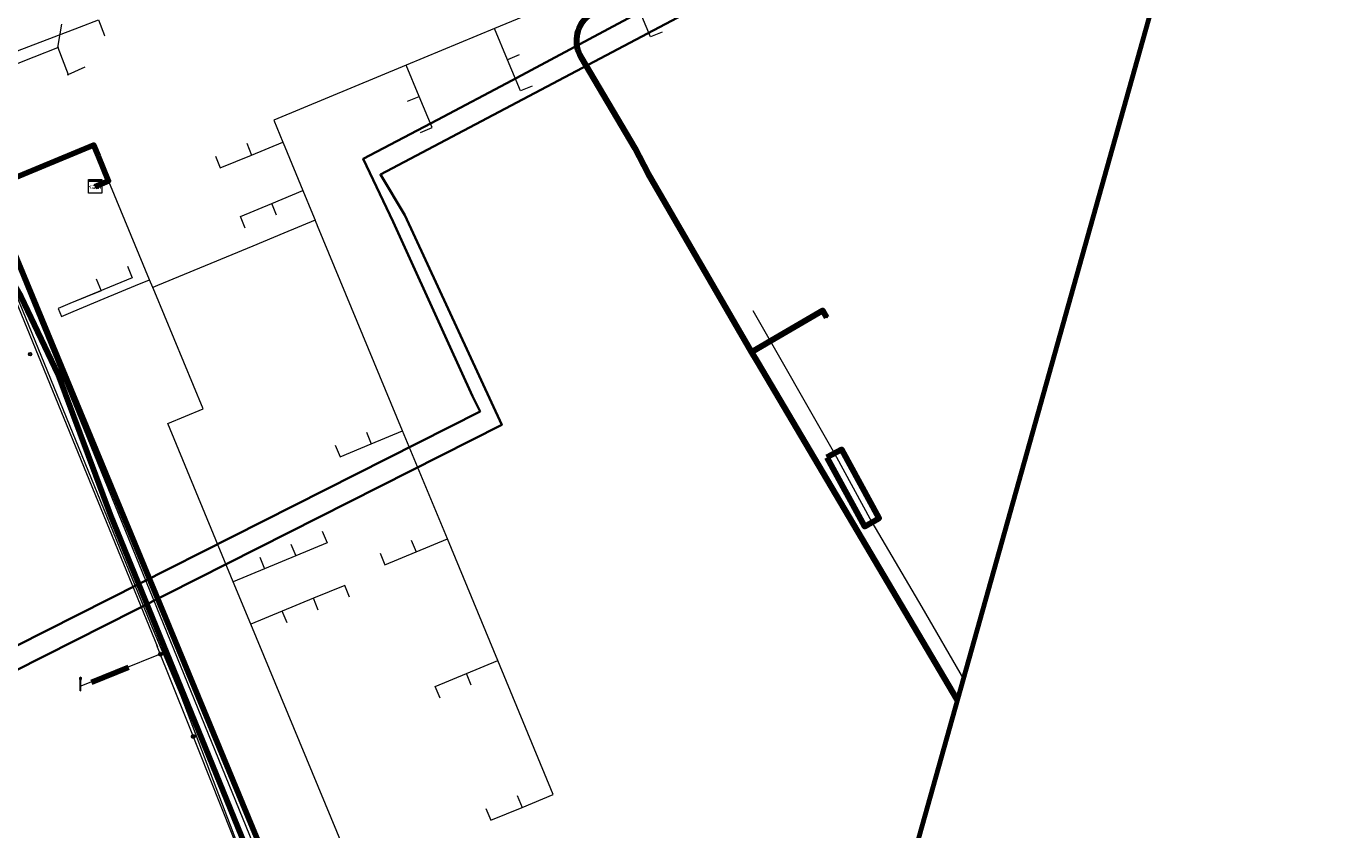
# Model space of a CAD drawing. Extents: x 152558 to 154479, y 462974 to 463683.
# Tile 595 of 638: x 154324 to 154402, y 463356 to 463404. Entities that reach past the tile are written whole.
import ezdxf
from ezdxf.enums import TextEntityAlignment as Align
from ezdxf.lldxf.tags import DXFTag

# ---------------------------------------------------------------- set-up
doc = ezdxf.new("R2010")
doc.units = 0
doc.header["$LTSCALE"] = 0.2
doc.layers.get('0').update_dxf_attribs({"linetype": 'CONTINUOUS'})
for name, color, linetype, lineweight in [('B-RO-KL-DATA_COAXIAAL_17_ZIGGO BV-G', 90, 'KL-DATA-N', 18), ('B-RO-KL-DATA_COAXIAAL_7_ZIGGO BV-G', 90, 'KL-DATA-N', 18), ('B-RO-KL-DATA_DUCT_ZIGGO BV-G', 90, 'CONTINUOUS', 100), ('B-RO-KL-DATA_HULPSTUK_KPN BV-S', 90, 'CONTINUOUS', 25), ('B-RO-KL-DATA_HULPSTUK_REGGEFIBER OPERATOR BV-S', 90, 'CONTINUOUS', 25), ('B-RO-KL-DATA_HULPSTUK_ZIGGO BV-S', 90, 'CONTINUOUS', 25), ('B-RO-KL-DATA_KABELBED_KPN BV-G', 90, 'CONTINUOUS', 100), ('B-RO-KL-DATA_KABELBED_ZIGGO BV-G', 90, 'CONTINUOUS', 100), ('B-RO-KL-DATA_REGGEFIBER OPERATOR BV-G', 90, 'KL-DATA-N', 18), ('B-RO-KL-DATA_STEDIN NETBEHEER BV-G', 90, 'KL-DATA-N', 18), ('B-RO-KL-ET_LS_230 V_GEMEENTE AMERSFOORT-G', 190, 'KL-LS-N', 18), ('B-RO-KL-ET_LS_400 V_STEDIN NETBEHEER BV-G', 190, 'KL-LS-N', 18), ('B-RO-KL-ET_LS_GEMEENTE AMERSFOORT-S', 190, 'CONTINUOUS', 25), ('B-RO-KL-ET_LS_HULPSTUK_GEMEENTE AMERSFOORT-S', 190, 'CONTINUOUS', 25), ('B-RO-KL-ET_LS_MANTELBUIS_GEMEENTE AMERSFOORT-G', 190, 'CONTINUOUS', 100), ('B-RO-KL-ET_LS_MANTELBUIS_PVC_125_STEDIN NETBEHEER BV-G', 190, 'CONTINUOUS', 100), ('B-RO-KL-WATER_HULPSTUK_GEMEENTE AMERSFOORT-S', 170, 'CONTINUOUS', 25), ('B-RO-OG-INFO_ORIENTATIEPOLYGOON-GV', 7, 'CONTINUOUS', 70), ('V-RO-KL-WATER_32_VITENS-G', 170, 'KL-WATER-V', 35), ('V-RO-KL-WATER_40_VITENS-G', 170, 'KL-WATER-V', 35), ('V-RO-KL-WATER_63_VITENS-G', 170, 'KL-WATER-V', 35), ('V-RO-KL-WATER_HULPSTUK_VITENS-S', 170, 'CONTINUOUS', 25)]:
    doc.layers.add(name, color=color, linetype=linetype, lineweight=lineweight)
doc.styles.add('NLCS-ISO', font='NLCS-ISO.ttf')
tags = doc.linetypes.add('KL-DATA-N', pattern='A,4,-1,[101,NLCS.SHX,S=0.5,R=0,X=0,Y=0],-1,4,-1,["D",Standard,S=1,R=0,X=-0.25,Y=-0.5],-1.5', length=12.5).pattern_tags.tags
tags[18] = DXFTag(74, 10)
tags = doc.linetypes.add('KL-LS-N', pattern='A,4,-1,[103,NLCS.SHX,S=0.75,R=0,X=0,Y=0],-1,4,-1,["L",Standard,S=1,R=0,X=0,Y=-0.5],-2', length=13).pattern_tags.tags
tags[18] = DXFTag(74, 10)
doc.linetypes.add('KL-WATER-V', pattern='A,3.5,[24,NLCS.SHX,S=0.5,R=0,X=0,Y=0],3.5,-0.5,[168,NLCS.SHX,S=0.75,R=0,X=0.75,Y=0],-2', length=9.5)

# ---------------------------------------------------------------- blocks, each defined once
blk = doc.blocks.new('SKL-WTB_HULP_KAST-SO')
at = {"color": 0, "linetype": 'ByBlock', "lineweight": 18}
for points in [[(-2, 2), (2, 2), (2, 1.68), (-2, 1.68)], [(-2, 1.52), (2, 1.52), (2, -2), (-2, -2)]]:
    blk.add_lwpolyline(points, close=True, dxfattribs=at)
at = {"color": 0, "linetype": 'ByBlock', "lineweight": 18, "style": 'NLCS-ISO'}
blk.add_text('kast', height=1.5, dxfattribs=at).set_placement((0, 0), align=Align.MIDDLE_CENTER)
at = {"color": 0, "linetype": 'ByBlock', "lineweight": 18, "style": 'NLCS-ISO', "flags": 1}
for tag, p in [('TYPE', (2.5, 0)), ('OMSCHRIJVING', (2.5, -3)), ('LABEL', (2.5, -1.5))]:
    blk.add_attdef(tag, p, '', height=1, dxfattribs=at)
blk = doc.blocks.new('SKL-WTB_HULP_OVERIG-SO')
at = {"color": 0, "linetype": 'ByBlock', "lineweight": 18}
for points in [[(-0.14, 0.14), (0.14, -0.14)], [(0.14, 0.14), (-0.14, -0.14)]]:
    blk.add_lwpolyline(points, dxfattribs=at)
at = {"color": 0, "linetype": 'ByBlock', "lineweight": 18, "style": 'NLCS-ISO', "flags": 1}
for tag, p in [('TYPE', (1.5, 0)), ('OMSCHRIJVING', (1.5, -3)), ('LABEL', (1.5, -1.5))]:
    blk.add_attdef(tag, p, '', height=1, dxfattribs=at)
blk = doc.blocks.new('SKL-WTB_HULP_CONTROLEELEMENT-SO')
at = {"linetype": 'ByBlock', "lineweight": 18}
h = blk.add_hatch(color=0, dxfattribs=at)
h.dxf.hatch_style = 1
edge = h.paths.add_edge_path()
edge.add_arc((0, 0), 0.25, 0, 360)
at = {"color": 0, "linetype": 'ByBlock', "lineweight": 18}
for radius in [0.5, 0.25]:
    blk.add_circle((0, 0), radius, dxfattribs=at)
at = {"color": 0, "linetype": 'ByBlock', "lineweight": 18, "style": 'NLCS-ISO', "flags": 1}
for tag, p in [('TYPE', (1.5, 0)), ('OMSCHRIJVING', (1.5, -3)), ('LABEL', (1.5, -1.5))]:
    blk.add_attdef(tag, p, '', height=1, dxfattribs=at)
blk = doc.blocks.new('SKL-WTB_HULP_MOF-SO')
at = {"linetype": 'ByBlock', "lineweight": 18}
h = blk.add_hatch(color=0, dxfattribs=at)
h.dxf.hatch_style = 1
h.paths.add_polyline_path([(-0.5625, 0, 1), (0.5625, 0, 1)])
at = {"color": 0, "linetype": 'ByBlock', "lineweight": 18}
blk.add_circle((0, 0), 0.5625, dxfattribs=at)
at = {"color": 0, "linetype": 'ByBlock', "lineweight": 18, "style": 'NLCS-ISO', "flags": 1}
for tag, p in [('TYPE', (1.5, 0)), ('OMSCHRIJVING', (1.5, -3)), ('LABEL', (1.5, -1.5))]:
    blk.add_attdef(tag, p, '', height=1, dxfattribs=at)
blk = doc.blocks.new('SKL-ET_LS_MAST-SO')
for p, q in [((-0.05, 2.07), (0.05, 2.07)), ((-0.05, -2), (0.05, -2))]:
    blk.add_line(p, q)
for points in [[(-0.18, 1.76), (-0.22, 1.76), (-0.22, 1.84), (-0.18, 1.84), (-0.18, 1.79)], [(-0.18, 1.49), (-0.22, 1.49), (-0.22, 1.57), (-0.18, 1.57), (-0.18, 1.52)], [(-0.18, 1.79), (-0.05, 1.79)], [(-0.18, 1.76), (-0.05, 1.76)], [(-0.18, 1.52), (-0.05, 1.52)], [(-0.18, 1.49), (-0.05, 1.49)], [(-0.05, -2), (-0.05, 2.07)], [(0.05, -2), (0.05, 2.07)], [(0.18, 1.92), (0.05, 1.92)], [(0.18, 1.89), (0.05, 1.89)], [(0.18, 1.66), (0.05, 1.66)], [(0.18, 1.63), (0.05, 1.63)], [(0.18, 1.39), (0.05, 1.39)], [(0.18, 1.36), (0.05, 1.36)], [(0.18, 1.89), (0.22, 1.89), (0.22, 1.97), (0.18, 1.97), (0.18, 1.92)], [(0.18, 1.63), (0.22, 1.63), (0.22, 1.71), (0.18, 1.71), (0.18, 1.66)], [(0.18, 1.36), (0.22, 1.36), (0.22, 1.44), (0.18, 1.44), (0.18, 1.39)]]:
    blk.add_lwpolyline(points)

msp = doc.modelspace()

# ---------------------------------------------------------------- linework, layer by layer
at = {"layer": 'B-RO-KL-DATA_COAXIAAL_17_ZIGGO BV-G', "flags": 128}
msp.add_lwpolyline([(154328.121, 463394.093), (154328.921, 463394.425), (154328.856, 463394.582), (154328.537, 463395.345), (154328.315, 463395.88), (154328.047, 463396.526), (154325.648, 463395.532), (154322.597, 463394.267), (154321.766, 463393.922), (154322.034, 463393.275), (154329.381, 463375.558), (154350.521, 463324.58), (154348.567, 463323.811), (154360.647, 463298.009)], dxfattribs=at)
at = {"layer": 'B-RO-KL-DATA_COAXIAAL_7_ZIGGO BV-G', "flags": 128}
for points in [[(154360.893, 463405.061), (154360.2, 463404.773), (154359.49, 463406.485), (154359.434, 463406.621), (154351.737, 463403.429), (154346.511, 463401.262), (154338.679, 463398.013), (154339.218, 463396.713), (154339.334, 463396.433), (154340.408, 463393.844), (154340.981, 463392.461), (154341.135, 463392.091), (154339.287, 463391.325), (154337.44, 463390.559), (154331.811, 463388.224), (154331.535, 463388.11), (154331.344, 463388.572), (154329.036, 463394.148), (154328.921, 463394.425), (154328.121, 463394.093)], [(154361.659, 463403.214), (154360.966, 463402.927), (154360.2, 463404.773), (154359.49, 463406.485), (154359.434, 463406.621), (154351.737, 463403.429), (154346.511, 463401.262), (154338.679, 463398.013), (154339.218, 463396.713), (154339.334, 463396.433), (154340.408, 463393.844), (154340.981, 463392.461), (154341.135, 463392.091), (154339.287, 463391.325), (154337.44, 463390.559), (154331.811, 463388.224), (154331.535, 463388.11), (154331.344, 463388.572), (154329.036, 463394.148), (154328.921, 463394.425), (154328.121, 463394.093)], [(154353.962, 463400.022), (154353.269, 463399.734), (154352.503, 463401.581), (154351.737, 463403.429), (154346.511, 463401.262), (154338.679, 463398.013), (154339.218, 463396.713), (154339.334, 463396.433), (154340.408, 463393.844), (154340.981, 463392.461), (154341.135, 463392.091), (154339.287, 463391.325), (154337.44, 463390.559), (154331.811, 463388.224), (154331.535, 463388.11), (154331.344, 463388.572), (154329.036, 463394.148), (154328.921, 463394.425), (154328.121, 463394.093)], [(154353.196, 463401.869), (154352.503, 463401.581), (154351.737, 463403.429), (154346.511, 463401.262), (154338.679, 463398.013), (154339.218, 463396.713), (154339.334, 463396.433), (154340.408, 463393.844), (154340.981, 463392.461), (154341.135, 463392.091), (154339.287, 463391.325), (154337.44, 463390.559), (154331.811, 463388.224), (154331.535, 463388.11), (154331.344, 463388.572), (154329.036, 463394.148), (154328.921, 463394.425), (154328.121, 463394.093)], [(154347.351, 463397.28), (154348.043, 463397.567), (154347.277, 463399.414), (154346.511, 463401.262), (154338.679, 463398.013), (154339.218, 463396.713), (154339.334, 463396.433), (154340.408, 463393.844), (154340.981, 463392.461), (154341.135, 463392.091), (154339.287, 463391.325), (154337.44, 463390.559), (154331.811, 463388.224), (154331.535, 463388.11), (154331.344, 463388.572), (154329.036, 463394.148), (154328.921, 463394.425), (154328.121, 463394.093)], [(154346.585, 463399.127), (154347.277, 463399.414), (154346.511, 463401.262), (154338.679, 463398.013), (154339.218, 463396.713), (154339.334, 463396.433), (154340.408, 463393.844), (154340.981, 463392.461), (154341.135, 463392.091), (154339.287, 463391.325), (154337.44, 463390.559), (154331.811, 463388.224), (154331.535, 463388.11), (154331.344, 463388.572), (154329.036, 463394.148), (154328.921, 463394.425), (154328.121, 463394.093)], [(154335.236, 463395.873), (154335.523, 463395.18), (154337.371, 463395.947), (154339.218, 463396.713), (154339.334, 463396.433), (154340.408, 463393.844), (154340.981, 463392.461), (154341.135, 463392.091), (154339.287, 463391.325), (154337.44, 463390.559), (154331.811, 463388.224), (154331.535, 463388.11), (154331.344, 463388.572), (154329.036, 463394.148), (154328.921, 463394.425), (154328.121, 463394.093)], [(154337.083, 463396.64), (154337.371, 463395.947), (154339.218, 463396.713), (154339.334, 463396.433), (154340.408, 463393.844), (154340.981, 463392.461), (154341.135, 463392.091), (154339.287, 463391.325), (154337.44, 463390.559), (154331.811, 463388.224), (154331.535, 463388.11), (154331.344, 463388.572), (154329.036, 463394.148), (154328.921, 463394.425), (154328.121, 463394.093)], [(154330.033, 463389.383), (154330.32, 463388.69), (154326.626, 463387.158), (154325.934, 463386.871), (154326.126, 463386.409), (154326.818, 463386.696), (154328.665, 463387.462), (154330.512, 463388.228), (154331.344, 463388.572), (154329.036, 463394.148), (154328.921, 463394.425), (154328.121, 463394.093)], [(154328.186, 463388.617), (154328.473, 463387.924), (154326.626, 463387.158), (154325.934, 463386.871), (154326.126, 463386.409), (154326.818, 463386.696), (154328.665, 463387.462), (154330.512, 463388.228), (154331.344, 463388.572), (154329.036, 463394.148), (154328.921, 463394.425), (154328.121, 463394.093)], [(154352.164, 463348.118), (154351.877, 463348.811), (154350.03, 463348.045), (154348.182, 463347.278), (154346.335, 463346.512), (154345.26, 463349.103), (154343.522, 463353.294), (154337.335, 463368.205), (154336.293, 463370.717), (154332.413, 463380.069), (154334.501, 463380.935), (154331.65, 463387.833), (154331.535, 463388.11), (154331.344, 463388.572), (154329.036, 463394.148), (154328.921, 463394.425), (154328.121, 463394.093)], [(154353.076, 463358.07), (154353.363, 463357.378), (154355.212, 463358.144), (154351.928, 463366.064), (154348.95, 463373.246), (154346.301, 463379.634), (154341.269, 463391.768), (154341.25, 463391.814), (154341.135, 463392.091), (154339.287, 463391.325), (154337.44, 463390.559), (154331.811, 463388.224), (154331.535, 463388.11), (154331.344, 463388.572), (154329.036, 463394.148), (154328.921, 463394.425), (154328.121, 463394.093)], [(154351.229, 463357.304), (154351.516, 463356.612), (154353.363, 463357.378), (154355.212, 463358.144), (154351.928, 463366.064), (154348.95, 463373.246), (154346.301, 463379.634), (154341.269, 463391.768), (154341.25, 463391.814), (154341.135, 463392.091), (154339.287, 463391.325), (154337.44, 463390.559), (154331.811, 463388.224), (154331.535, 463388.11), (154331.344, 463388.572), (154329.036, 463394.148), (154328.921, 463394.425), (154328.121, 463394.093)], [(154348.519, 463363.839), (154348.232, 463364.532), (154350.079, 463365.298), (154351.928, 463366.064), (154348.95, 463373.246), (154346.301, 463379.634), (154341.269, 463391.768), (154341.25, 463391.814), (154341.135, 463392.091), (154339.287, 463391.325), (154337.44, 463390.559), (154331.811, 463388.224), (154331.535, 463388.11), (154331.344, 463388.572), (154329.036, 463394.148), (154328.921, 463394.425), (154328.121, 463394.093)], [(154350.317, 463347.352), (154350.03, 463348.045), (154348.182, 463347.278), (154346.335, 463346.512), (154345.26, 463349.103), (154343.522, 463353.294), (154337.335, 463368.205), (154336.293, 463370.717), (154332.413, 463380.069), (154334.501, 463380.935), (154331.65, 463387.833), (154331.535, 463388.11), (154331.344, 463388.572), (154329.036, 463394.148), (154328.921, 463394.425), (154328.121, 463394.093)], [(154346.814, 463373.172), (154347.101, 463372.479), (154348.95, 463373.246), (154346.301, 463379.634), (154341.269, 463391.768), (154341.25, 463391.814), (154341.135, 463392.091), (154339.287, 463391.325), (154337.44, 463390.559), (154331.811, 463388.224), (154331.535, 463388.11), (154331.344, 463388.572), (154329.036, 463394.148), (154328.921, 463394.425), (154328.121, 463394.093)], [(154348.668, 463351.329), (154348.955, 463350.636), (154347.107, 463349.869), (154345.26, 463349.103), (154343.522, 463353.294), (154337.335, 463368.205), (154336.293, 463370.717), (154332.413, 463380.069), (154334.501, 463380.935), (154331.65, 463387.833), (154331.535, 463388.11), (154331.344, 463388.572), (154329.036, 463394.148), (154328.921, 463394.425), (154328.121, 463394.093)], [(154348.469, 463346.586), (154348.182, 463347.278), (154346.335, 463346.512), (154345.26, 463349.103), (154343.522, 463353.294), (154337.335, 463368.205), (154336.293, 463370.717), (154332.413, 463380.069), (154334.501, 463380.935), (154331.65, 463387.833), (154331.535, 463388.11), (154331.344, 463388.572), (154329.036, 463394.148), (154328.921, 463394.425), (154328.121, 463394.093)], [(154350.515, 463352.095), (154350.802, 463351.402), (154348.955, 463350.636), (154347.107, 463349.869), (154345.26, 463349.103), (154343.522, 463353.294), (154337.335, 463368.205), (154336.293, 463370.717), (154332.413, 463380.069), (154334.501, 463380.935), (154331.65, 463387.833), (154331.535, 463388.11), (154331.344, 463388.572), (154329.036, 463394.148), (154328.921, 463394.425), (154328.121, 463394.093)], [(154342.318, 463378.794), (154342.605, 463378.102), (154344.452, 463378.868), (154346.301, 463379.634), (154341.269, 463391.768), (154341.25, 463391.814), (154341.135, 463392.091), (154339.287, 463391.325), (154337.44, 463390.559), (154331.811, 463388.224), (154331.535, 463388.11), (154331.344, 463388.572), (154329.036, 463394.148), (154328.921, 463394.425), (154328.121, 463394.093)], [(154341.548, 463373.709), (154341.835, 463373.016), (154339.988, 463372.25), (154338.14, 463371.483), (154336.293, 463370.717), (154332.413, 463380.069), (154334.501, 463380.935), (154331.65, 463387.833), (154331.535, 463388.11), (154331.344, 463388.572), (154329.036, 463394.148), (154328.921, 463394.425), (154328.121, 463394.093)], [(154344.165, 463379.56), (154344.452, 463378.868), (154346.301, 463379.634), (154341.269, 463391.768), (154341.25, 463391.814), (154341.135, 463392.091), (154339.287, 463391.325), (154337.44, 463390.559), (154331.811, 463388.224), (154331.535, 463388.11), (154331.344, 463388.572), (154329.036, 463394.148), (154328.921, 463394.425), (154328.121, 463394.093)], [(154343.165, 463369.811), (154342.877, 463370.504), (154341.03, 463369.738), (154339.182, 463368.971), (154337.335, 463368.205), (154336.293, 463370.717), (154332.413, 463380.069), (154334.501, 463380.935), (154331.65, 463387.833), (154331.535, 463388.11), (154331.344, 463388.572), (154329.036, 463394.148), (154328.921, 463394.425), (154328.121, 463394.093)], [(154339.47, 463368.278), (154339.182, 463368.971), (154337.335, 463368.205), (154336.293, 463370.717), (154332.413, 463380.069), (154334.501, 463380.935), (154331.65, 463387.833), (154331.535, 463388.11), (154331.344, 463388.572), (154329.036, 463394.148), (154328.921, 463394.425), (154328.121, 463394.093)], [(154338.848, 463392.384), (154338.561, 463393.078), (154340.408, 463393.844), (154340.981, 463392.461), (154341.135, 463392.091), (154339.287, 463391.325), (154337.44, 463390.559), (154331.811, 463388.224), (154331.535, 463388.11), (154331.344, 463388.572), (154329.036, 463394.148), (154328.921, 463394.425), (154328.121, 463394.093)], [(154337.001, 463391.618), (154336.713, 463392.311), (154338.561, 463393.078), (154340.408, 463393.844), (154340.981, 463392.461), (154341.135, 463392.091), (154339.287, 463391.325), (154337.44, 463390.559), (154331.811, 463388.224), (154331.535, 463388.11), (154331.344, 463388.572), (154329.036, 463394.148), (154328.921, 463394.425), (154328.121, 463394.093)], [(154339.7, 463372.942), (154339.988, 463372.25), (154338.14, 463371.483), (154336.293, 463370.717), (154332.413, 463380.069), (154334.501, 463380.935), (154331.65, 463387.833), (154331.535, 463388.11), (154331.344, 463388.572), (154329.036, 463394.148), (154328.921, 463394.425), (154328.121, 463394.093)], [(154344.967, 463372.406), (154345.254, 463371.713), (154347.101, 463372.479), (154348.95, 463373.246), (154346.301, 463379.634), (154341.269, 463391.768), (154341.25, 463391.814), (154341.135, 463392.091), (154339.287, 463391.325), (154337.44, 463390.559), (154331.811, 463388.224), (154331.535, 463388.11), (154331.344, 463388.572), (154329.036, 463394.148), (154328.921, 463394.425), (154328.121, 463394.093)], [(154337.853, 463372.176), (154338.14, 463371.483), (154336.293, 463370.717), (154332.413, 463380.069), (154334.501, 463380.935), (154331.65, 463387.833), (154331.535, 463388.11), (154331.344, 463388.572), (154329.036, 463394.148), (154328.921, 463394.425), (154328.121, 463394.093)], [(154341.318, 463369.045), (154341.03, 463369.738), (154339.182, 463368.971), (154337.335, 463368.205), (154336.293, 463370.717), (154332.413, 463380.069), (154334.501, 463380.935), (154331.65, 463387.833), (154331.535, 463388.11), (154331.344, 463388.572), (154329.036, 463394.148), (154328.921, 463394.425), (154328.121, 463394.093)], [(154346.82, 463350.562), (154347.107, 463349.869), (154345.26, 463349.103), (154343.522, 463353.294), (154337.335, 463368.205), (154336.293, 463370.717), (154332.413, 463380.069), (154334.501, 463380.935), (154331.65, 463387.833), (154331.535, 463388.11), (154331.344, 463388.572), (154329.036, 463394.148), (154328.921, 463394.425), (154328.121, 463394.093)], [(154350.366, 463364.605), (154350.079, 463365.298), (154351.928, 463366.064), (154348.95, 463373.246), (154346.301, 463379.634), (154341.269, 463391.768), (154341.25, 463391.814), (154341.135, 463392.091), (154339.287, 463391.325), (154337.44, 463390.559), (154331.811, 463388.224), (154331.535, 463388.11), (154331.344, 463388.572), (154329.036, 463394.148), (154328.921, 463394.425), (154328.121, 463394.093)]]:
    msp.add_lwpolyline(points, dxfattribs=at)
at = {"layer": 'B-RO-KL-DATA_DUCT_ZIGGO BV-G', "flags": 128}
msp.add_lwpolyline([(154328.121, 463394.093), (154328.921, 463394.425), (154328.315, 463395.88), (154328.047, 463396.526), (154321.766, 463393.922), (154350.521, 463324.58), (154348.567, 463323.811), (154360.647, 463298.009)], dxfattribs=at)
at = {"layer": 'B-RO-KL-DATA_KABELBED_KPN BV-G', "flags": 128}
for points in [[(154307.472, 463406.95), (154307.523, 463406.911), (154311.391, 463403.615), (154314.97, 463400.007), (154318.235, 463396.112), (154321.162, 463391.958), (154323.732, 463387.574), (154325.926, 463382.99), (154329.011, 463374.686)], [(154357.286, 463404.175), (154357.167, 463404.072), (154357.056, 463403.959), (154356.956, 463403.837), (154356.866, 463403.707), (154356.788, 463403.57), (154356.721, 463403.427), (154356.667, 463403.279), (154356.625, 463403.127), (154356.596, 463402.971), (154356.581, 463402.814), (154356.579, 463402.656), (154356.59, 463402.499), (154356.614, 463402.343), (154356.652, 463402.19), (154356.702, 463402.04), (154356.764, 463401.895), (154356.839, 463401.756), (154360.043, 463396.343), (154360.818, 463394.828), (154366.938, 463384.294)], [(154371.391, 463386.346), (154371.145, 463386.752), (154368.08, 463384.961), (154366.938, 463384.294)], [(154366.938, 463384.294), (154367.267, 463383.729), (154379.107, 463363.704)], [(154329.011, 463374.686), (154329.613, 463373.204), (154350.122, 463322.923), (154350.94, 463320.895)]]:
    msp.add_lwpolyline(points, dxfattribs=at)
at = {"layer": 'B-RO-KL-DATA_KABELBED_ZIGGO BV-G', "flags": 128}
msp.add_lwpolyline([(154328.315, 463395.88), (154328.047, 463396.526), (154321.766, 463393.922), (154350.521, 463324.58)], dxfattribs=at)
at = {"layer": 'B-RO-KL-DATA_REGGEFIBER OPERATOR BV-G', "flags": 128}
for points in [[(154316.599, 463410.021), (154317.86, 463405.504), (154320.472, 463400.164), (154324.509, 463401.752), (154325.924, 463402.309)], [(154325.924, 463402.309), (154326.153, 463403.676)], [(154325.924, 463402.309), (154326.52, 463400.698)], [(154326.52, 463400.698), (154327.532, 463401.151)]]:
    msp.add_lwpolyline(points, dxfattribs=at)
at = {"layer": 'B-RO-KL-DATA_STEDIN NETBEHEER BV-G', "flags": 128}
msp.add_lwpolyline([(154356.952, 463443.213), (154357.018, 463443.421), (154357.559, 463444.084), (154357.632, 463444.222), (154357.647, 463444.377), (154357.601, 463444.527), (154357.502, 463444.647), (154356.314, 463445.616), (154356.158, 463445.716), (154355.983, 463445.779), (154355.799, 463445.801), (154355.614, 463445.78), (154353.732, 463445.349), (154351.69, 463444.545), (154349.586, 463444.277), (154347.265, 463444.265), (154339.118, 463439.585), (154334.42, 463436.838), (154333.872, 463435.901), (154333.794, 463434.911), (154337.39, 463426.055), (154339.201, 463420.415), (154338.963, 463419.451), (154337.898, 463418.459), (154329.733, 463415.293), (154327.91, 463413.776), (154318.507, 463410.295), (154316.386, 463408.272), (154310.097, 463405.865), (154309.84, 463405.187), (154309.867, 463404.547), (154311.843, 463401.896), (154313.567, 463400.822), (154321.214, 463394.291), (154322.132, 463392.746), (154337.861, 463354.229)], dxfattribs=at)
at = {"layer": 'B-RO-KL-ET_LS_230 V_GEMEENTE AMERSFOORT-G', "flags": 128}
for points in [[(154331.838, 463366.855), (154322.771, 463388.976), (154320.45, 463388.976), (154316.407, 463395.326)], [(154331.966, 463366.435), (154327.269, 463364.538)], [(154345.188, 463333.57), (154338.824, 463349.252), (154333.62, 463362.331), (154331.778, 463366.95)]]:
    msp.add_lwpolyline(points, dxfattribs=at)
at = {"layer": 'B-RO-KL-ET_LS_400 V_STEDIN NETBEHEER BV-G', "flags": 128}
for points in [[(154315.015, 463398.164), (154314.956, 463397.889), (154314.832, 463397.668), (154314.609, 463397.619), (154314.434, 463397.668), (154314.27, 463397.829), (154314.189, 463398.096), (154314.29, 463398.293), (154314.411, 463398.457), (154314.786, 463398.77), (154327.208, 463403.5), (154328.325, 463403.937), (154328.686, 463403.022), (154328.695, 463402.999)], [(154358.637, 463316.111), (154357.684, 463316.158), (154354.577, 463316.748), (154352.063, 463318.067), (154350.764, 463320.099), (154349.426, 463323.088), (154346.317, 463331.26), (154338.313, 463350.961), (154337.648, 463352.598), (154336.492, 463355.315), (154333.209, 463363.981), (154331.423, 463368.235), (154323.482, 463387.652), (154320.844, 463392.802), (154320.099, 463394.102), (154319.127, 463395.008), (154317.34, 463396.443), (154315.015, 463398.164)], [(154367.017, 463386.749), (154371.832, 463378.295), (154374.046, 463374.232), (154376.995, 463369.211), (154379.459, 463364.957)]]:
    msp.add_lwpolyline(points, dxfattribs=at)
at = {"layer": 'B-RO-KL-ET_LS_MANTELBUIS_GEMEENTE AMERSFOORT-G', "flags": 128}
msp.add_lwpolyline([(154327.901, 463364.775), (154330.101, 463365.675)], dxfattribs=at)
at = {"layer": 'B-RO-KL-ET_LS_MANTELBUIS_PVC_125_STEDIN NETBEHEER BV-G', "flags": 128}
msp.add_lwpolyline([(154371.393, 463378.056), (154373.607, 463373.992), (154374.485, 463374.471), (154372.271, 463378.534), (154371.393, 463378.056)], dxfattribs=at)
at = {"layer": 'B-RO-OG-INFO_ORIENTATIEPOLYGOON-GV', "flags": 128}
msp.add_lwpolyline([(152558, 463387), (153001, 463152), (154184, 462974), (154479, 462991), (154348, 463253), (154416, 463495), (154184, 463676), (154096, 463676), (153945, 463663), (153854, 463451), (153015, 463683), (152584, 463595)], close=True, dxfattribs=at)
at = {"layer": 'V-RO-KL-WATER_32_VITENS-G', "flags": 128}
msp.add_lwpolyline([(154348.362, 463398.032), (154352.757, 463400.343), (154368.476, 463408.77), (154369.867, 463406.175)], dxfattribs=at)
at = {"layer": 'V-RO-KL-WATER_40_VITENS-G', "flags": 128}
for points in [[(154369.03, 463405.693), (154368.169, 463407.155), (154366.257, 463406.029), (154363.255, 463404.442), (154344.991, 463394.791), (154346.425, 463392.386), (154352.162, 463379.993), (154316.092, 463361.771), (154310.128, 463358.756)], [(154349.013, 463384.803), (154345.737, 463391.993), (154343.967, 463395.72), (154348.362, 463398.032)]]:
    msp.add_lwpolyline(points, dxfattribs=at)
at = {"layer": 'V-RO-KL-WATER_63_VITENS-G', "flags": 128}
msp.add_lwpolyline([(154349.013, 463384.803), (154350.436, 463381.68), (154350.886, 463380.787), (154316.081, 463363.204), (154309.669, 463359.962)], dxfattribs=at)

# ---------------------------------------------------------------- block references
at = {"layer": 'B-RO-KL-DATA_HULPSTUK_KPN BV-S', "xscale": 0.2, "yscale": 0.2, "zscale": 0.2}
for p in [(154371.391, 463386.346), (154366.938, 463384.294), (154366.938, 463384.294), (154366.938, 463384.294), (154329.011, 463374.686), (154329.011, 463374.686)]:
    msp.add_blockref('SKL-WTB_HULP_OVERIG-SO', p, dxfattribs=at)
at = {"layer": 'B-RO-KL-DATA_HULPSTUK_REGGEFIBER OPERATOR BV-S', "xscale": 0.2, "yscale": 0.2, "zscale": 0.2}
for p in [(154325.924, 463402.309), (154326.52, 463400.699)]:
    msp.add_blockref('SKL-WTB_HULP_OVERIG-SO', p, dxfattribs=at)
at = {"layer": 'B-RO-KL-DATA_HULPSTUK_ZIGGO BV-S', "xscale": 0.2, "yscale": 0.2, "zscale": 0.2}
msp.add_blockref('SKL-WTB_HULP_KAST-SO', (154328.121, 463394.093), dxfattribs=at)
at = {"layer": 'B-RO-KL-ET_LS_GEMEENTE AMERSFOORT-S', "xscale": 0.2, "yscale": 0.2, "zscale": 0.2}
msp.add_blockref('SKL-ET_LS_MAST-SO', (154327.254, 463364.658), dxfattribs=at)
at = {"layer": 'B-RO-KL-ET_LS_HULPSTUK_GEMEENTE AMERSFOORT-S', "xscale": 0.2, "yscale": 0.2, "zscale": 0.2}
for p in [(154331.986, 463366.438), (154333.928, 463361.571)]:
    msp.add_blockref('SKL-WTB_HULP_MOF-SO', p, dxfattribs=at)
at = {"layer": 'B-RO-KL-WATER_HULPSTUK_GEMEENTE AMERSFOORT-S', "xscale": 0.2, "yscale": 0.2, "zscale": 0.2}
msp.add_blockref('SKL-WTB_HULP_CONTROLEELEMENT-SO', (154324.275, 463384.173), dxfattribs=at)
at = {"layer": 'V-RO-KL-WATER_HULPSTUK_VITENS-S', "xscale": 0.2, "yscale": 0.2, "zscale": 0.2}
for p in [(154348.362, 463398.032), (154349.013, 463384.803)]:
    msp.add_blockref('SKL-WTB_HULP_OVERIG-SO', p, dxfattribs=at)

doc.saveas('drawing.dxf')
